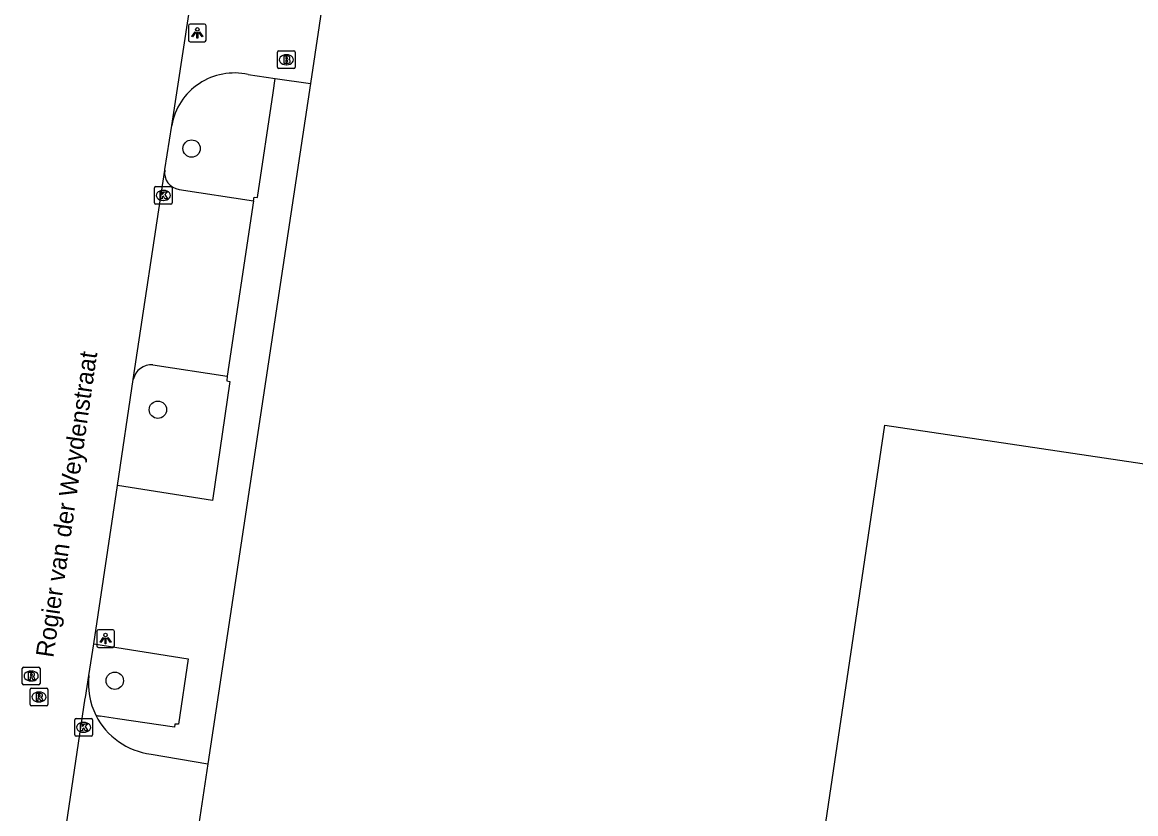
# Model space of a CAD drawing. Extents: x 163686 to 164493, y 382719 to 383870.
# Drawn here: x 163696.1 to 163758.9, y 382845.8 to 382890.4 of the extents above; entities that cross this region are included whole.
import ezdxf

# ---------------------------------------------------------------- set-up
doc = ezdxf.new("R2010")
doc.units = 0
for name, color, linetype in [('IMGEO_Boom', 7, 'Continuous'), ('IMGEO_Brandkraan', 7, 'Continuous'), ('IMGEO_Kolk', 7, 'Continuous'), ('IMGEO_Lichtpunt', 7, 'Continuous'), ('IMGEO_Openbare_ruimte_label', 7, 'Continuous'), ('IMGEO_Pand', 7, 'Continuous'), ('IMGEO_Parkeervlak_open', 7, 'Continuous'), ('IMGEO_Rijbaan_lokaal_gesloten', 7, 'Continuous'), ('IMGEO_Rijbaan_lokaal_open', 7, 'Continuous'), ('IMGEO_Rioolput', 7, 'Continuous'), ('IMGEO_Voetpad_open', 7, 'Continuous')]:
    doc.layers.add(name, color=color, linetype=linetype)

msp = doc.modelspace()

# ---------------------------------------------------------------- linework, layer by layer
at = {"layer": 'IMGEO_Boom'}
for centre in [(163705.674, 382883.266), (163703.773, 382868.542), (163701.346, 382853.263)]:
    msp.add_circle(centre, 0.489, dxfattribs=at)
at = {"layer": 'IMGEO_Brandkraan'}
for p, q in [((163710.522, 382887.846), (163710.522, 382888.698)), ((163710.597, 382888.772), (163711.449, 382888.772)), ((163711.523, 382888.698), (163711.523, 382887.846)), ((163711.01, 382888.552), (163711.035, 382888.552)), ((163711.449, 382887.772), (163710.597, 382887.772)), ((163711.033, 382887.992), (163711.008, 382887.992))]:
    msp.add_line(p, q, dxfattribs=at)
for points in [[(163710.522, 382887.846), (163710.522, 382888.698)], [(163710.597, 382888.772), (163711.449, 382888.772)], [(163711.523, 382888.698), (163711.523, 382887.846)], [(163710.87, 382888.472), (163710.87, 382888.072), (163711.083, 382888.072)], [(163711.101, 382888.472), (163710.87, 382888.472)], [(163711.049, 382888.391), (163710.995, 382888.391), (163710.995, 382888.315)], [(163710.995, 382888.315), (163711.048, 382888.315)], [(163711.057, 382888.239), (163710.995, 382888.239), (163710.995, 382888.158)], [(163710.995, 382888.158), (163711.057, 382888.158)], [(163711.449, 382887.772), (163710.597, 382887.772)]]:
    msp.add_lwpolyline(points, dxfattribs=at)
for centre, radius, start, end in [((163710.599, 382888.696), 0.0765, 91.55205, 178.44795), ((163710.599, 382888.696), 0.0765, 91.55205, 178.44795), ((163711.447, 382888.696), 0.0765, 1.55205, 88.44795), ((163711.447, 382888.696), 0.0765, 1.55205, 88.44795), ((163711.05, 382888.353), 0.0379, 267.82845, 90.93552), ((163711.058, 382888.198), 0.0404, 269.87594, 90.50774), ((163711.089, 382888.323), 0.251, 268.66757, 293.53466), ((163711.105, 382888.327), 0.145, 59.4692, 91.53667), ((163711.13, 382888.374), 0.0922, 285.51372, 58.15012), ((163711.135, 382888.182), 0.105, 301.31148, 78.98903), ((163710.599, 382887.848), 0.0765, 181.55205, 268.44795), ((163710.599, 382887.848), 0.0765, 181.55205, 268.44795), ((163711.447, 382887.848), 0.0765, 271.55205, 358.44795), ((163711.447, 382887.848), 0.0765, 271.55205, 358.44795)]:
    msp.add_arc(centre, radius, start, end, dxfattribs=at)
for centre, major_axis, ratio, start_param, end_param in [((163711.009, 382888.272), (-0.387, 0.002), 0.722429, 4.712389, 7.853982), ((163711.034, 382888.272), (-0.39, 0.002), 0.717154, 1.570796, 4.712389)]:
    msp.add_ellipse(centre, major_axis=major_axis, ratio=ratio, start_param=start_param, end_param=end_param, dxfattribs=at)
at = {"layer": 'IMGEO_Kolk'}
for p, q in [((163703.656, 382881.123), (163704.508, 382881.123)), ((163703.581, 382880.197), (163703.581, 382881.049)), ((163704.069, 382880.903), (163704.094, 382880.903)), ((163704.582, 382881.049), (163704.582, 382880.197)), ((163704.508, 382880.123), (163703.656, 382880.123)), ((163704.092, 382880.343), (163704.067, 382880.343)), ((163699.087, 382850.209), (163699.087, 382851.061)), ((163699.162, 382851.135), (163700.014, 382851.135)), ((163700.088, 382851.061), (163700.088, 382850.209)), ((163699.598, 382850.355), (163699.573, 382850.355)), ((163699.575, 382850.915), (163699.6, 382850.915)), ((163700.014, 382850.135), (163699.162, 382850.135))]:
    msp.add_line(p, q, dxfattribs=at)
for points in [[(163703.656, 382881.123), (163704.508, 382881.123)], [(163703.581, 382880.197), (163703.581, 382881.049)], [(163703.902, 382880.823), (163704.025, 382880.823), (163704.025, 382880.672), (163704.155, 382880.823), (163704.319, 382880.823), (163704.173, 382880.672), (163704.326, 382880.423), (163704.174, 382880.423), (163704.089, 382880.587), (163704.025, 382880.52), (163704.025, 382880.423), (163703.902, 382880.423), (163703.902, 382880.823)], [(163704.582, 382881.049), (163704.582, 382880.197)], [(163704.508, 382880.123), (163703.656, 382880.123)], [(163699.087, 382850.209), (163699.087, 382851.061)], [(163699.162, 382851.135), (163700.014, 382851.135)], [(163700.088, 382851.061), (163700.088, 382850.209)], [(163699.408, 382850.835), (163699.531, 382850.835), (163699.531, 382850.684), (163699.661, 382850.835), (163699.825, 382850.835), (163699.679, 382850.684), (163699.832, 382850.435), (163699.68, 382850.435), (163699.595, 382850.599), (163699.531, 382850.532), (163699.531, 382850.435), (163699.408, 382850.435), (163699.408, 382850.835)], [(163700.014, 382850.135), (163699.162, 382850.135)]]:
    msp.add_lwpolyline(points, dxfattribs=at)
for centre, start, end in [((163703.658, 382881.047), 91.55205, 178.44795), ((163703.658, 382881.047), 91.55205, 178.44795), ((163704.506, 382881.047), 1.55205, 88.44795), ((163704.506, 382881.047), 1.55205, 88.44795), ((163703.658, 382880.199), 181.55205, 268.44795), ((163703.658, 382880.199), 181.55205, 268.44795), ((163704.506, 382880.199), 271.55205, 358.44795), ((163704.506, 382880.199), 271.55205, 358.44795), ((163699.164, 382851.059), 91.55205, 178.44795), ((163699.164, 382851.059), 91.55205, 178.44795), ((163700.012, 382851.059), 1.55205, 88.44795), ((163700.012, 382851.059), 1.55205, 88.44795), ((163699.164, 382850.211), 181.55205, 268.44795), ((163699.164, 382850.211), 181.55205, 268.44795), ((163700.012, 382850.211), 271.55205, 358.44795), ((163700.012, 382850.211), 271.55205, 358.44795)]:
    msp.add_arc(centre, 0.0765, start, end, dxfattribs=at)
for centre, major_axis, ratio, start_param, end_param in [((163704.068, 382880.623), (-0.387, 0.002), 0.722429, 4.712389, 7.853982), ((163704.093, 382880.623), (-0.39, 0.002), 0.717154, 1.570796, 4.712389), ((163699.574, 382850.635), (-0.387, 0.002), 0.722429, 4.712389, 7.853982), ((163699.599, 382850.635), (-0.39, 0.002), 0.717154, 1.570796, 4.712389)]:
    msp.add_ellipse(centre, major_axis=major_axis, ratio=ratio, start_param=start_param, end_param=end_param, dxfattribs=at)
at = {"layer": 'IMGEO_Lichtpunt'}
for p, q in [((163705.499, 382890.186), (163705.499, 382889.379)), ((163705.499, 382890.186), (163705.499, 382889.379)), ((163706.401, 382890.281), (163705.593, 382890.281)), ((163706.401, 382890.281), (163705.593, 382890.281)), ((163706.495, 382889.379), (163706.495, 382890.186)), ((163706.495, 382889.379), (163706.495, 382890.186)), ((163705.593, 382889.285), (163706.401, 382889.285)), ((163705.593, 382889.285), (163706.401, 382889.285)), ((163700.324, 382856.04), (163700.324, 382855.233)), ((163700.324, 382856.04), (163700.324, 382855.233)), ((163701.226, 382856.135), (163700.418, 382856.135)), ((163701.226, 382856.135), (163700.418, 382856.135)), ((163701.32, 382855.233), (163701.32, 382856.04)), ((163701.32, 382855.233), (163701.32, 382856.04)), ((163700.418, 382855.139), (163701.226, 382855.139)), ((163700.418, 382855.139), (163701.226, 382855.139))]:
    msp.add_line(p, q, dxfattribs=at)
for points in [[(163705.873, 382889.85), (163705.912, 382889.822), (163705.724, 382889.56), (163705.686, 382889.587), (163705.873, 382889.85)], [(163705.975, 382889.802), (163706.022, 382889.802), (163706.022, 382889.48), (163705.975, 382889.48), (163705.975, 382889.802)], [(163706.085, 382889.822), (163706.123, 382889.849), (163706.31, 382889.587), (163706.271, 382889.559), (163706.085, 382889.822)], [(163700.698, 382855.704), (163700.737, 382855.676), (163700.549, 382855.414), (163700.511, 382855.441), (163700.698, 382855.704)], [(163700.8, 382855.656), (163700.847, 382855.656), (163700.847, 382855.334), (163700.8, 382855.334), (163700.8, 382855.656)], [(163700.91, 382855.676), (163700.948, 382855.703), (163701.135, 382855.441), (163701.096, 382855.413), (163700.91, 382855.676)]]:
    msp.add_lwpolyline(points, dxfattribs=at)
for centre in [(163705.998, 382889.984), (163700.823, 382855.838)]:
    msp.add_circle(centre, 0.0994, dxfattribs=at)
for centre, start, end in [((163705.593, 382890.186), 90, 180), ((163705.593, 382890.186), 90, 180), ((163706.401, 382890.186), 0, 90), ((163706.401, 382890.186), 0, 90), ((163705.593, 382889.379), 180, 270), ((163705.593, 382889.379), 180, 270), ((163706.401, 382889.379), 270, 0), ((163706.401, 382889.379), 270, 360), ((163700.418, 382856.04), 90, 180), ((163700.418, 382856.04), 90, 180), ((163701.226, 382856.04), 0, 90), ((163701.226, 382856.04), 0, 90), ((163700.418, 382855.233), 180, 270), ((163700.418, 382855.233), 180, 270), ((163701.226, 382855.233), 270, 0), ((163701.226, 382855.233), 270, 360)]:
    msp.add_arc(centre, 0.0946, start, end, dxfattribs=at)
at = {"layer": 'IMGEO_Pand'}
msp.add_lwpolyline([(163738.347, 382824.393), (163744.772, 382867.667), (163767.747, 382864.255), (163761.467, 382821.887)], dxfattribs=at)
at = {"layer": 'IMGEO_Parkeervlak_open'}
for points in [[(163704.967, 382880.958), (163709.168, 382880.325)], [(163703.491, 382871.064), (163707.68, 382870.425)]]:
    msp.add_lwpolyline(points, dxfattribs=at)
for centre, radius, start, end in [((163705.109, 382881.902), 0.954, 171.72128, 261.42258), ((163703.398, 382870.037), 1.031, 84.8299, 167.92105)]:
    msp.add_arc(centre, radius, start, end, dxfattribs=at)
at = {"layer": 'IMGEO_Rijbaan_lokaal_gesloten'}
for points in [[(163704.554, 382884.569), (163707.474, 382903.6)], [(163704.165, 382882.039), (163704.174, 382882.091), (163704.554, 382884.569)], [(163702.39, 382870.253), (163704.165, 382882.039)], [(163701.491, 382864.265), (163702.39, 382870.253)], [(163700.156, 382855.347), (163701.491, 382864.265)], [(163699.877, 382853.549), (163700.156, 382855.347)], [(163697.715, 382839.083), (163699.681, 382852.275), (163699.685, 382852.314), (163699.877, 382853.549)]]:
    msp.add_lwpolyline(points, dxfattribs=at)
at = {"layer": 'IMGEO_Rijbaan_lokaal_open'}
for points in [[(163714.155, 382898.763), (163712.374, 382886.937)], [(163708.866, 382887.441), (163710.397, 382887.221)], [(163710.397, 382887.221), (163712.374, 382886.937)], [(163703.39, 382849.124), (163706.598, 382848.571)], [(163706.598, 382848.571), (163705.579, 382841.805)]]:
    msp.add_lwpolyline(points, dxfattribs=at)
for centre, radius, start, end in [((163708.091, 382883.931), 3.594, 77.5502, 169.78086), ((163703.887, 382853.123), 4.033, 173.93816, 206.4628), ((163703.883, 382853.123), 4.029, 206.48674, 262.96543)]:
    msp.add_arc(centre, radius, start, end, dxfattribs=at)
at = {"layer": 'IMGEO_Rioolput'}
for p, q in [((163696.127, 382853.101), (163696.127, 382853.953)), ((163696.202, 382854.027), (163697.054, 382854.027)), ((163696.615, 382853.807), (163696.64, 382853.807)), ((163697.128, 382853.953), (163697.128, 382853.101)), ((163697.054, 382853.027), (163696.202, 382853.027)), ((163696.638, 382853.247), (163696.613, 382853.247)), ((163696.57, 382851.918), (163696.57, 382852.77)), ((163696.645, 382852.844), (163697.497, 382852.844)), ((163697.058, 382852.624), (163697.083, 382852.624)), ((163697.571, 382852.77), (163697.571, 382851.918)), ((163697.497, 382851.844), (163696.645, 382851.844)), ((163697.081, 382852.064), (163697.056, 382852.064))]:
    msp.add_line(p, q, dxfattribs=at)
for points in [[(163696.127, 382853.101), (163696.127, 382853.953)], [(163696.202, 382854.027), (163697.054, 382854.027)], [(163696.716, 382853.725), (163696.464, 382853.727), (163696.464, 382853.327)], [(163696.464, 382853.327), (163696.588, 382853.327), (163696.588, 382853.489), (163696.599, 382853.489)], [(163696.642, 382853.646), (163696.588, 382853.646), (163696.588, 382853.565)], [(163696.588, 382853.565), (163696.64, 382853.565)], [(163697.128, 382853.953), (163697.128, 382853.101)], [(163697.054, 382853.027), (163696.202, 382853.027)], [(163696.646, 382853.46), (163696.717, 382853.327), (163696.857, 382853.327), (163696.792, 382853.453)], [(163696.57, 382851.918), (163696.57, 382852.77)], [(163696.645, 382852.844), (163697.497, 382852.844)], [(163697.159, 382852.542), (163696.907, 382852.544), (163696.907, 382852.144)], [(163696.907, 382852.144), (163697.031, 382852.144), (163697.031, 382852.306), (163697.042, 382852.306)], [(163697.085, 382852.463), (163697.031, 382852.463), (163697.031, 382852.382)], [(163697.031, 382852.382), (163697.083, 382852.382)], [(163697.089, 382852.277), (163697.16, 382852.144), (163697.3, 382852.144), (163697.235, 382852.27)], [(163697.571, 382852.77), (163697.571, 382851.918)], [(163697.497, 382851.844), (163696.645, 382851.844)]]:
    msp.add_lwpolyline(points, dxfattribs=at)
for centre, radius, start, end in [((163696.204, 382853.951), 0.0765, 91.55205, 178.44795), ((163696.204, 382853.951), 0.0765, 91.55205, 178.44795), ((163696.598, 382853.436), 0.0533, 26.02933, 88.69889), ((163696.624, 382853.754), 0.19, 274.7715, 282.96867), ((163696.648, 382853.55), 0.0964, 77.00612, 93.18647), ((163696.662, 382853.607), 0.0378, 276.66336, 79.67722), ((163696.715, 382853.615), 0.109, 350.36119, 89.41601), ((163696.713, 382853.615), 0.112, 277.58423, 350.98172), ((163696.697, 382853.4), 0.108, 29.51342, 73.79051), ((163697.052, 382853.951), 0.0765, 1.55205, 88.44795), ((163697.052, 382853.951), 0.0765, 1.55205, 88.44795), ((163696.204, 382853.103), 0.0765, 181.55205, 268.44795), ((163696.204, 382853.103), 0.0765, 181.55205, 268.44795), ((163697.052, 382853.103), 0.0765, 271.55205, 358.44795), ((163697.052, 382853.103), 0.0765, 271.55205, 358.44795), ((163696.647, 382852.768), 0.0765, 91.55205, 178.44795), ((163696.647, 382852.768), 0.0765, 91.55205, 178.44795), ((163697.041, 382852.253), 0.0533, 26.02933, 88.69889), ((163697.067, 382852.571), 0.19, 274.7715, 282.96867), ((163697.091, 382852.367), 0.0964, 77.00612, 93.18647), ((163697.105, 382852.424), 0.0378, 276.66336, 79.67722), ((163697.158, 382852.432), 0.109, 350.36119, 89.41601), ((163697.156, 382852.432), 0.112, 277.58423, 350.98172), ((163697.14, 382852.217), 0.108, 29.51342, 73.79051), ((163697.495, 382852.768), 0.0765, 1.55205, 88.44795), ((163697.495, 382852.768), 0.0765, 1.55205, 88.44795), ((163696.647, 382851.92), 0.0765, 181.55205, 268.44795), ((163696.647, 382851.92), 0.0765, 181.55205, 268.44795), ((163697.495, 382851.92), 0.0765, 271.55205, 358.44795), ((163697.495, 382851.92), 0.0765, 271.55205, 358.44795)]:
    msp.add_arc(centre, radius, start, end, dxfattribs=at)
for centre, major_axis, ratio, start_param, end_param in [((163696.614, 382853.527), (-0.387, 0.002), 0.722429, 4.712389, 7.853982), ((163696.639, 382853.527), (-0.39, 0.002), 0.717154, 1.570796, 4.712389), ((163697.057, 382852.344), (-0.387, 0.002), 0.722429, 4.712389, 7.853982), ((163697.082, 382852.344), (-0.39, 0.002), 0.717154, 1.570796, 4.712389)]:
    msp.add_ellipse(centre, major_axis=major_axis, ratio=ratio, start_param=start_param, end_param=end_param, dxfattribs=at)
at = {"layer": 'IMGEO_Voetpad_open'}
for points in [[(163712.374, 382886.937), (163706.598, 382848.571)], [(163709.168, 382880.325), (163709.204, 382880.526), (163709.389, 382880.514), (163710.27, 382886.412), (163710.397, 382887.221)], [(163709.168, 382880.325), (163707.68, 382870.425)], [(163707.68, 382870.425), (163707.665, 382870.168), (163707.833, 382870.138), (163706.85, 382863.427), (163701.491, 382864.265)], [(163700.156, 382855.347), (163705.482, 382854.498), (163704.941, 382850.807), (163704.723, 382850.814), (163704.709, 382850.643), (163701.495, 382851.112), (163700.516, 382851.267)]]:
    msp.add_lwpolyline(points, dxfattribs=at)
msp.add_arc((163700.606, 382852.146), 0.884, 248.12861, 264.1376, dxfattribs=at)

# ---------------------------------------------------------------- texts
at = {"layer": 'IMGEO_Openbare_ruimte_label'}
msp.add_text('Rogier van der Weydenstraat', height=1, rotation=81.78079, dxfattribs=at).set_placement((163697.874, 382854.532))
msp.add_text('Rogier van der Weydenstraat', height=1, rotation=81.78079, dxfattribs=at).set_placement((163697.874, 382854.532))

doc.saveas('drawing.dxf')
